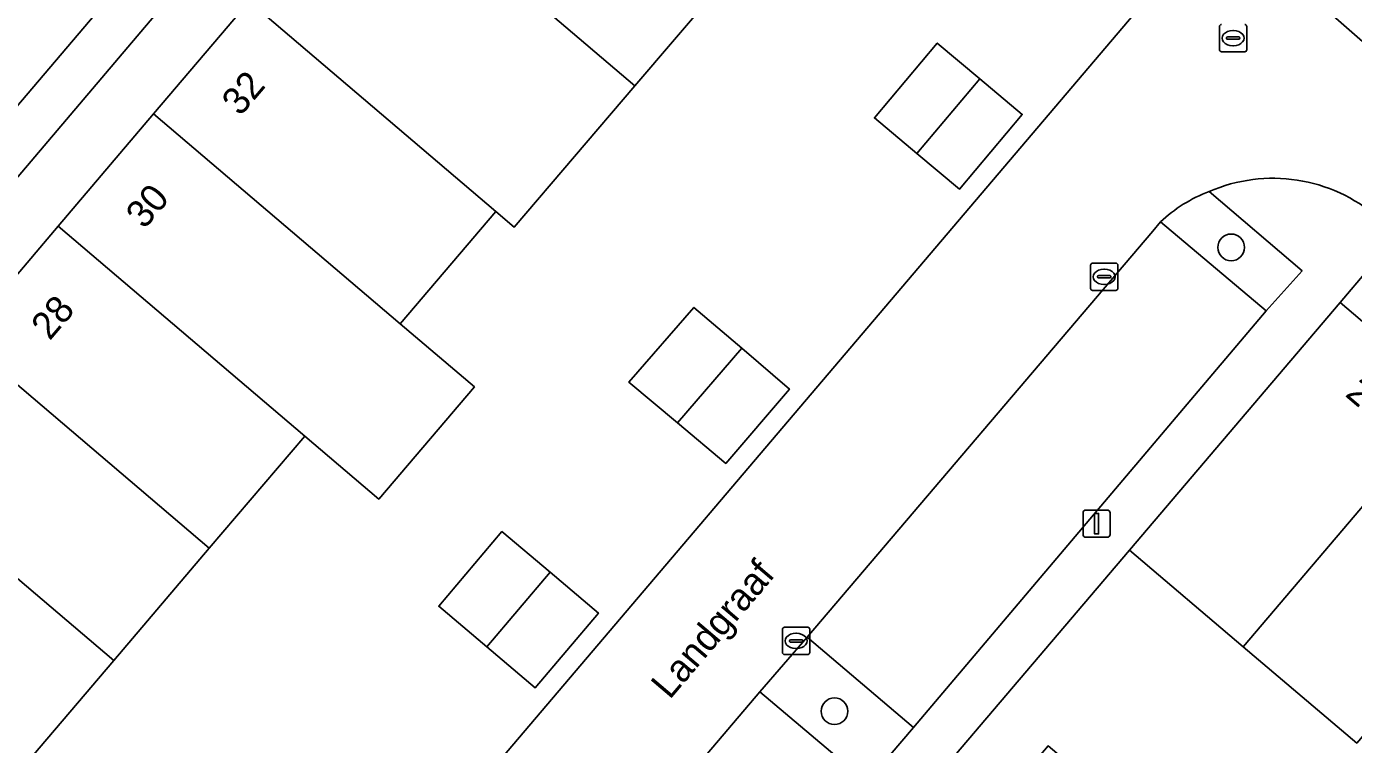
# Model space of a CAD drawing. Extents: x 156412 to 157779, y 382335 to 383768.
# Drawn here: x 157207.52 to 157256.13, y 382928.26 to 382954.58 of the extents above; entities that cross this region are included whole.
import ezdxf

# ---------------------------------------------------------------- set-up
doc = ezdxf.new("R2010")
doc.units = 0
for name, color, linetype in [('IMGEO_Berm_groen', 7, 'Continuous'), ('IMGEO_Boom', 7, 'Continuous'), ('IMGEO_Erf', 7, 'Continuous'), ('IMGEO_Kolk', 7, 'Continuous'), ('IMGEO_Lichtmast', 7, 'Continuous'), ('IMGEO_Openbare_ruimte_label', 7, 'Continuous'), ('IMGEO_Pand', 7, 'Continuous'), ('IMGEO_Pand_nummerreeks', 7, 'Continuous'), ('IMGEO_Parkeervlak_open', 7, 'Continuous'), ('IMGEO_Rijbaan_lokaal_open', 7, 'Continuous'), ('IMGEO_Rioolput', 7, 'Continuous'), ('IMGEO_Voetpad_open', 7, 'Continuous')]:
    doc.layers.add(name, color=color, linetype=linetype)

msp = doc.modelspace()

# ---------------------------------------------------------------- linework, layer by layer
at = {"layer": 'IMGEO_Berm_groen'}
for points in [[(157220.583, 382984.571), (157219.52, 382983.651), (157218.582, 382982.546), (157181.755, 382939.179), (157190.546, 382932.065), (157205.003, 382949.122), (157229.996, 382978.542)], [(157249.061, 382947.418), (157252.929, 382944.159), (157254.247, 382945.619), (157250.838, 382948.527)]]:
    msp.add_lwpolyline(points, dxfattribs=at)
msp.add_lwpolyline([(157236.114, 382932.189), (157234.39, 382930.183), (157238.301, 382926.875), (157240.012, 382928.884)], close=True, dxfattribs=at)
msp.add_arc((157252.717, 382943.539), 5.33, 110.6361, 133.2993, dxfattribs=at)
at = {"layer": 'IMGEO_Boom'}
for centre in [(157251.65, 382946.482), (157237.119, 382929.476)]:
    msp.add_circle(centre, 0.489, dxfattribs=at)
at = {"layer": 'IMGEO_Erf'}
for points in [[(157215.675, 382955.501), (157217.648, 382957.826), (157217.12, 382958.302), (157219.537, 382961.149), (157221.953, 382963.995), (157222.505, 382963.567), (157224.496, 382965.908), (157226.189, 382967.9), (157225.64, 382968.374), (157228.075, 382971.225), (157230.509, 382974.075), (157231.053, 382973.633), (157233.034, 382975.965), (157231.26, 382977.47), (157192.966, 382932.275), (157194.701, 382930.792), (157198.197, 382934.91), (157201.692, 382939.028), (157205.188, 382943.147), (157208.683, 382947.265), (157212.179, 382951.383)], [(157238.582, 382951.226), (157240.884, 382953.97), (157242.441, 382952.664), (157243.997, 382951.358), (157241.694, 382948.615), (157240.138, 382949.921)], [(157255.642, 382944.46), (157259.804, 382940.922), (157263.967, 382937.383), (157268.129, 382933.845), (157272.291, 382930.307), (157276.453, 382926.769), (157280.616, 382923.23), (157284.778, 382919.692), (157285.834, 382920.9), (157256.655, 382945.661)], [(157231.97, 382944.278), (157233.72, 382942.782), (157235.469, 382941.286), (157233.136, 382938.559), (157231.364, 382940.049), (157229.591, 382941.54)], [(157226.706, 382934.569), (157228.474, 382933.073), (157226.159, 382930.337), (157224.391, 382931.833), (157222.623, 382933.328), (157224.937, 382936.064)]]:
    msp.add_lwpolyline(points, close=True, dxfattribs=at)
for points in [[(157234.234, 382957.604), (157229.802, 382952.4), (157225.392, 382947.223), (157224.714, 382947.798), (157221.216, 382943.682), (157223.932, 382941.366), (157220.429, 382937.256), (157217.718, 382939.566), (157214.219, 382935.45), (157210.721, 382931.334), (157207.223, 382927.218), (157203.723, 382923.1), (157209.628, 382918.001), (157210.999, 382919.647), (157214.533, 382916.704), (157213.162, 382915.057), (157213.752, 382914.595), (157251.17, 382958.677)], [(157256.251, 382928.309), (157252.087, 382931.843), (157247.923, 382935.378), (157241.51, 382927.836), (157243.328, 382926.291), (157244.945, 382928.206), (157247.428, 382926.109), (157249.911, 382924.012), (157248.293, 382922.097), (157251.608, 382919.267), (157252.685, 382920.528), (157255.15, 382918.424), (157257.614, 382916.32)]]:
    msp.add_lwpolyline(points, dxfattribs=at)
at = {"layer": 'IMGEO_Kolk'}
for p, q in [((157246.498, 382944.978), (157246.498, 382945.83)), ((157246.573, 382945.904), (157247.425, 382945.904)), ((157246.986, 382945.684), (157247.011, 382945.684)), ((157247.499, 382945.83), (157247.499, 382944.978)), ((157246.757, 382945.398), (157246.757, 382945.41)), ((157247.195, 382945.361), (157246.797, 382945.361)), ((157246.8, 382945.447), (157247.198, 382945.447)), ((157247.009, 382945.124), (157246.984, 382945.124)), ((157247.241, 382945.41), (157247.241, 382945.398)), ((157247.425, 382944.904), (157246.573, 382944.904)), ((157235.214, 382931.628), (157235.214, 382932.48)), ((157235.289, 382932.554), (157236.141, 382932.554)), ((157236.215, 382932.48), (157236.215, 382931.628)), ((157235.473, 382932.048), (157235.473, 382932.06)), ((157235.911, 382932.011), (157235.513, 382932.011)), ((157235.516, 382932.097), (157235.914, 382932.097)), ((157235.702, 382932.334), (157235.727, 382932.334)), ((157235.957, 382932.06), (157235.957, 382932.048)), ((157236.141, 382931.554), (157235.289, 382931.554)), ((157235.725, 382931.774), (157235.7, 382931.774))]:
    msp.add_line(p, q, dxfattribs=at)
for points in [[(157246.498, 382944.978), (157246.498, 382945.83)], [(157246.573, 382945.904), (157247.425, 382945.904)], [(157247.499, 382945.83), (157247.499, 382944.978)], [(157247.425, 382944.904), (157246.573, 382944.904)], [(157235.214, 382931.628), (157235.214, 382932.48)], [(157235.289, 382932.554), (157236.141, 382932.554)], [(157236.215, 382932.48), (157236.215, 382931.628)], [(157236.141, 382931.554), (157235.289, 382931.554)]]:
    msp.add_lwpolyline(points, dxfattribs=at)
for centre, radius, start, end in [((157246.575, 382945.828), 0.0765, 91.552, 178.448), ((157246.575, 382945.828), 0.0765, 91.552, 178.448), ((157247.423, 382945.828), 0.0765, 1.552, 88.448), ((157247.423, 382945.828), 0.0765, 1.552, 88.448), ((157246.797, 382945.407), 0.0403, 85.8775, 175.7526), ((157246.794, 382945.397), 0.0366, 178.938, 274.7102), ((157247.198, 382945.404), 0.043, 264.8664, 352.4533), ((157247.202, 382945.409), 0.0386, 1.7309, 96.639), ((157246.575, 382944.98), 0.0765, 181.552, 268.448), ((157246.575, 382944.98), 0.0765, 181.552, 268.448), ((157247.423, 382944.98), 0.0765, 271.552, 358.448), ((157247.423, 382944.98), 0.0765, 271.552, 358.448), ((157235.291, 382932.478), 0.0765, 91.552, 178.448), ((157235.291, 382932.478), 0.0765, 91.552, 178.448), ((157236.139, 382932.478), 0.0765, 1.552, 88.448), ((157236.139, 382932.478), 0.0765, 1.552, 88.448), ((157235.513, 382932.057), 0.0403, 85.8775, 175.7526), ((157235.51, 382932.047), 0.0366, 178.938, 274.7102), ((157235.914, 382932.054), 0.043, 264.8664, 352.4533), ((157235.918, 382932.059), 0.0386, 1.7309, 96.639), ((157235.291, 382931.63), 0.0765, 181.552, 268.448), ((157235.291, 382931.63), 0.0765, 181.552, 268.448), ((157236.139, 382931.63), 0.0765, 271.552, 358.448), ((157236.139, 382931.63), 0.0765, 271.552, 358.448)]:
    msp.add_arc(centre, radius, start, end, dxfattribs=at)
for centre, major_axis, ratio, start_param, end_param in [((157246.985, 382945.404), (-0.387, 0.002), 0.722429, 4.712389, 7.853982), ((157247.01, 382945.404), (-0.39, 0.002), 0.717154, 1.570796, 4.712389), ((157235.701, 382932.054), (-0.387, 0.002), 0.722429, 4.712389, 7.853982), ((157235.726, 382932.054), (-0.39, 0.002), 0.717154, 1.570796, 4.712389)]:
    msp.add_ellipse(centre, major_axis=major_axis, ratio=ratio, start_param=start_param, end_param=end_param, dxfattribs=at)
at = {"layer": 'IMGEO_Lichtmast'}
for p, q in [((157246.324, 382936.853), (157247.114, 382936.853)), ((157247.114, 382936.853), (157246.324, 382936.853)), ((157246.224, 382935.953), (157246.224, 382936.753)), ((157246.224, 382936.753), (157246.224, 382935.953)), ((157247.214, 382936.753), (157247.214, 382935.953)), ((157247.214, 382935.953), (157247.214, 382936.753)), ((157247.114, 382935.853), (157246.324, 382935.853)), ((157246.324, 382935.853), (157247.114, 382935.853))]:
    msp.add_line(p, q, dxfattribs=at)
msp.add_lwpolyline([(157246.644, 382936.728), (157246.794, 382936.728), (157246.794, 382935.978), (157246.644, 382935.978), (157246.644, 382936.728)], dxfattribs=at)
for centre, start, end in [((157246.324, 382936.753), 90, 180), ((157246.324, 382936.753), 90, 180), ((157247.114, 382936.753), 0, 90), ((157247.114, 382936.753), 360, 90), ((157246.324, 382935.953), 180, 270), ((157246.324, 382935.953), 180, 270), ((157247.114, 382935.953), 270, 0), ((157247.114, 382935.953), 270, 0)]:
    msp.add_arc(centre, 0.1, start, end, dxfattribs=at)
at = {"layer": 'IMGEO_Pand'}
for points in [[(157232.417, 382959.158), (157224.496, 382965.908), (157222.505, 382963.567), (157221.953, 382963.995), (157219.537, 382961.149), (157229.802, 382952.4), (157234.234, 382957.604)], [(157229.802, 382952.4), (157219.537, 382961.149), (157217.12, 382958.302), (157217.648, 382957.826), (157215.675, 382955.501), (157224.714, 382947.798), (157225.392, 382947.223)], [(157224.714, 382947.798), (157215.675, 382955.501), (157212.179, 382951.383), (157221.216, 382943.682)], [(157242.441, 382952.664), (157240.884, 382953.97), (157238.582, 382951.226), (157240.138, 382949.921)], [(157243.997, 382951.358), (157242.441, 382952.664), (157240.138, 382949.921), (157241.694, 382948.615)], [(157212.179, 382951.383), (157208.683, 382947.265), (157217.718, 382939.566), (157220.429, 382937.256), (157223.932, 382941.366), (157221.216, 382943.682)], [(157217.718, 382939.566), (157208.683, 382947.265), (157205.188, 382943.147), (157214.219, 382935.45)], [(157233.72, 382942.782), (157231.97, 382944.278), (157229.591, 382941.54), (157231.364, 382940.049)], [(157259.804, 382940.922), (157255.642, 382944.46), (157247.923, 382935.378), (157252.087, 382931.843)], [(157214.219, 382935.45), (157205.188, 382943.147), (157201.692, 382939.028), (157210.721, 382931.334)], [(157235.469, 382941.286), (157233.72, 382942.782), (157231.364, 382940.049), (157233.136, 382938.559)], [(157263.967, 382937.383), (157259.804, 382940.922), (157252.087, 382931.843), (157256.251, 382928.309)], [(157210.721, 382931.334), (157201.692, 382939.028), (157198.197, 382934.91), (157207.223, 382927.218)], [(157226.706, 382934.569), (157224.937, 382936.064), (157222.623, 382933.328), (157224.391, 382931.833)], [(157226.706, 382934.569), (157224.391, 382931.833), (157226.159, 382930.337), (157228.474, 382933.073)]]:
    msp.add_lwpolyline(points, close=True, dxfattribs=at)
at = {"layer": 'IMGEO_Parkeervlak_open'}
for points in [[(157252.929, 382944.159), (157249.061, 382947.418), (157248.775, 382947.071), (157236.114, 382932.189), (157240.012, 382928.884)], [(157238.301, 382926.875), (157234.39, 382930.183), (157223.634, 382917.519), (157223.35, 382917.144), (157223.124, 382916.811), (157226.975, 382913.499)]]:
    msp.add_lwpolyline(points, close=True, dxfattribs=at)
at = {"layer": 'IMGEO_Rijbaan_lokaal_open'}
msp.add_lwpolyline([(157251.17, 382958.677), (157213.752, 382914.595), (157212.634, 382913.276), (157212.434, 382913.008), (157253.972, 382877.709), (157254.941, 382876.885), (157260.95, 382871.751), (157264.321, 382875.731), (157265.393, 382876.998), (157294.776, 382911.748), (157295.844, 382913.011), (157296.294, 382913.532), (157299.524, 382917.396), (157289.585, 382925.825), (157282.583, 382931.763), (157265.218, 382946.505), (157261.805, 382949.403), (157261.494, 382949.64), (157257.731, 382952.919), (157257.728, 382952.922)], close=True, dxfattribs=at)
for points in [[(157251.17, 382958.677), (157257.728, 382952.922), (157257.731, 382952.919), (157261.494, 382949.64), (157261.805, 382949.403)], [(157222.98, 382916.567), (157223.124, 382916.811), (157223.35, 382917.144), (157223.634, 382917.519), (157234.39, 382930.183), (157236.114, 382932.189), (157248.775, 382947.071), (157249.061, 382947.418)]]:
    msp.add_lwpolyline(points, dxfattribs=at)
for centre, radius, start, end in [((157253.18, 382943.151), 5.864, 49.0933, 113.5426), ((157252.717, 382943.539), 5.33, 110.6361, 133.2993)]:
    msp.add_arc(centre, radius, start, end, dxfattribs=at)
at = {"layer": 'IMGEO_Rioolput'}
for p, q in [((157251.221, 382953.727), (157251.221, 382954.579)), ((157251.709, 382954.433), (157251.734, 382954.433)), ((157252.222, 382954.579), (157252.222, 382953.727)), ((157251.48, 382954.147), (157251.48, 382954.159)), ((157251.918, 382954.11), (157251.52, 382954.11)), ((157251.523, 382954.196), (157251.921, 382954.196)), ((157251.732, 382953.873), (157251.707, 382953.873)), ((157251.964, 382954.159), (157251.964, 382954.147)), ((157252.148, 382953.653), (157251.296, 382953.653))]:
    msp.add_line(p, q, dxfattribs=at)
for points in [[(157251.221, 382953.727), (157251.221, 382954.579)], [(157252.222, 382954.579), (157252.222, 382953.727)], [(157252.148, 382953.653), (157251.296, 382953.653)]]:
    msp.add_lwpolyline(points, dxfattribs=at)
for centre, radius, start, end in [((157251.298, 382954.577), 0.0765, 91.552, 178.448), ((157251.298, 382954.577), 0.0765, 91.552, 178.448), ((157252.146, 382954.577), 0.0765, 1.552, 88.448), ((157252.146, 382954.577), 0.0765, 1.552, 88.448), ((157251.52, 382954.156), 0.0403, 85.8775, 175.7526), ((157251.517, 382954.146), 0.0366, 178.938, 274.7102), ((157251.921, 382954.153), 0.043, 264.8664, 352.4533), ((157251.925, 382954.158), 0.0386, 1.7309, 96.639), ((157251.298, 382953.729), 0.0765, 181.552, 268.448), ((157251.298, 382953.729), 0.0765, 181.552, 268.448), ((157252.146, 382953.729), 0.0765, 271.552, 358.448), ((157252.146, 382953.729), 0.0765, 271.552, 358.448)]:
    msp.add_arc(centre, radius, start, end, dxfattribs=at)
for centre, major_axis, ratio, start_param, end_param in [((157251.708, 382954.153), (-0.387, 0.002), 0.722429, 4.712389, 7.853982), ((157251.733, 382954.153), (-0.39, 0.002), 0.717154, 1.570796, 4.712389)]:
    msp.add_ellipse(centre, major_axis=major_axis, ratio=ratio, start_param=start_param, end_param=end_param, dxfattribs=at)
at = {"layer": 'IMGEO_Voetpad_open'}
for points in [[(157221.902, 382985.443), (157229.996, 382978.542), (157205.003, 382949.122), (157190.546, 382932.065), (157193.439, 382929.593), (157212.634, 382913.276), (157213.752, 382914.595), (157213.162, 382915.057), (157209.628, 382918.001), (157203.723, 382923.1), (157194.701, 382930.792), (157192.966, 382932.275), (157231.26, 382977.47)], [(157250.838, 382948.527), (157254.247, 382945.619), (157252.929, 382944.159), (157240.012, 382928.884), (157238.301, 382926.875), (157226.975, 382913.499), (157225.678, 382912.04), (157222.247, 382914.886)]]:
    msp.add_lwpolyline(points, dxfattribs=at)
msp.add_lwpolyline([(157241.51, 382927.836), (157247.923, 382935.378), (157255.642, 382944.46), (157256.655, 382945.661), (157285.834, 382920.9), (157284.778, 382919.692), (157277.07, 382910.636), (157270.661, 382903.088), (157269.682, 382901.934), (157262.571, 382893.56), (157259.896, 382890.421), (157255.207, 382884.887), (157226.053, 382909.632), (157227.019, 382910.804), (157230.752, 382915.179), (157233.421, 382918.323), (157240.538, 382926.692)], close=True, dxfattribs=at)
msp.add_arc((157253.18, 382943.151), 5.864, 49.0933, 113.5426, dxfattribs=at)

# ---------------------------------------------------------------- texts
at = {"layer": 'IMGEO_Openbare_ruimte_label'}
msp.add_text('Landgraaf', height=1, rotation=49.666, dxfattribs=at).set_placement((157231.082, 382929.876))
at = {"layer": 'IMGEO_Pand_nummerreeks'}
for s, rotation, p in [('32', 49.6754, (157215.355, 382951.261)), ('30', 49.6754, (157211.841, 382947.121)), ('28', 49.6754, (157208.375, 382943.038)), ('2', 319.6351, (157255.787, 382941.055))]:
    msp.add_text(s, height=1, rotation=rotation, dxfattribs=at).set_placement(p)

doc.saveas('drawing.dxf')
